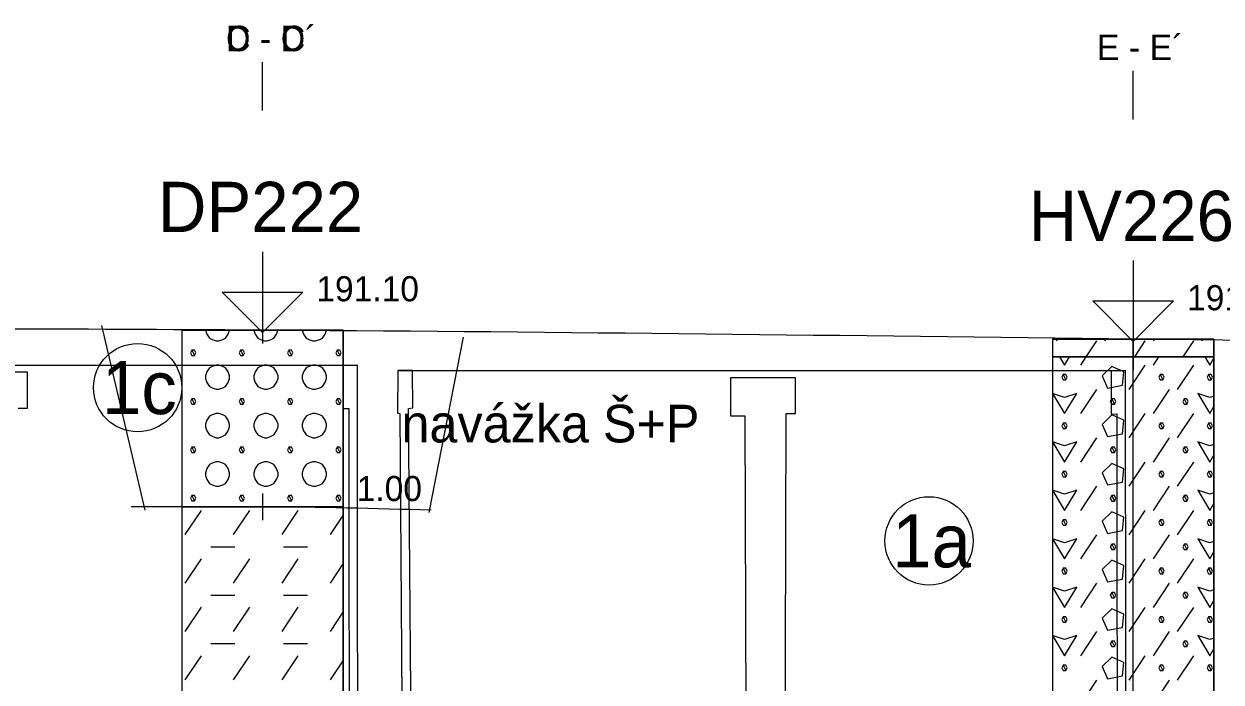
# Model space of a CAD drawing. Extents: x 3042 to 4120, y 576 to 2694.
# Drawn here: x 3358.87 to 3392.8, y 2006.47 to 2025.11 of the extents above; entities that cross this region are included whole.
import ezdxf

# ---------------------------------------------------------------- set-up
doc = ezdxf.new("R2010")
doc.units = 0
for name, color, linetype in [('15', 7, 'Continuous'), ('16', 7, 'Continuous'), ('17', 7, 'Continuous'), ('18', 7, 'Continuous'), ('22', 7, 'Continuous'), ('51', 7, 'Continuous'), ('52', 7, 'Continuous'), ('53', 7, 'Continuous'), ('56', 7, 'Continuous'), ('nádrže', 7, 'Continuous'), ('rozhraní', 7, 'Continuous')]:
    doc.layers.add(name, color=color, linetype=linetype)

msp = doc.modelspace()

# ---------------------------------------------------------------- linework, layer by layer
at = {"layer": '15'}
for points in [[(3365.632, 2018.656), (3365.632, 2016.37), (3364.489, 2017.513), (3366.775, 2017.513), (3365.632, 2016.37)], [(3390.312, 2018.406), (3390.312, 2016.12), (3389.169, 2017.263), (3391.455, 2017.263), (3390.312, 2016.12)]]:
    msp.add_lwpolyline(points, dxfattribs=at)
at = {"layer": '18'}
msp.add_line((3390.312, 1968.683), (3390.312, 2016.183), dxfattribs=at)
at = {"layer": '22'}
for points in [[(3365.632, 2022.656), (3365.632, 2022.656), (3365.632, 2024.025)], [(3365.634, 2022.658), (3365.634, 2022.658), (3365.634, 2024.027)], [(3390.312, 2022.406), (3390.312, 2022.406), (3390.312, 2023.775)]]:
    msp.add_lwpolyline(points, dxfattribs=at)
at = {"layer": '51'}
for p, q in [((3388.137, 2016.133), (3388.171, 2016.183)), ((3388.98, 2015.683), (3389.28, 2016.133)), ((3389.508, 2016.133), (3389.542, 2016.183)), ((3390.352, 2015.683), (3390.651, 2016.133)), ((3390.88, 2016.133), (3390.914, 2016.183)), ((3391.723, 2015.683), (3392.023, 2016.133)), ((3392.252, 2016.133), (3392.285, 2016.183)), ((3388.823, 2015.447), (3388.98, 2015.683)), ((3390.88, 2015.447), (3391.038, 2015.683)), ((3390.194, 2014.761), (3390.651, 2015.447)), ((3391.566, 2014.761), (3392.023, 2015.447)), ((3388.823, 2014.075), (3389.28, 2014.761)), ((3390.88, 2014.075), (3391.337, 2014.761)), ((3390.194, 2013.389), (3390.651, 2014.075)), ((3391.566, 2013.389), (3392.023, 2014.075)), ((3388.823, 2012.704), (3389.28, 2013.389)), ((3390.88, 2012.704), (3391.337, 2013.389)), ((3390.194, 2012.018), (3390.651, 2012.704)), ((3391.566, 2012.018), (3392.023, 2012.704)), ((3388.823, 2011.332), (3389.28, 2012.018)), ((3390.88, 2011.332), (3391.337, 2012.018)), ((3390.194, 2010.646), (3390.651, 2011.332)), ((3391.566, 2010.646), (3392.023, 2011.332)), ((3388.823, 2009.96), (3389.28, 2010.646)), ((3390.88, 2009.96), (3391.337, 2010.646)), ((3390.194, 2009.275), (3390.651, 2009.96)), ((3391.566, 2009.275), (3392.023, 2009.96)), ((3388.823, 2008.589), (3389.28, 2009.275)), ((3390.88, 2008.589), (3391.337, 2009.275)), ((3390.194, 2007.903), (3390.651, 2008.589)), ((3391.566, 2007.903), (3392.023, 2008.589)), ((3388.823, 2007.217), (3389.28, 2007.903)), ((3390.88, 2007.217), (3391.337, 2007.903)), ((3390.194, 2006.531), (3390.651, 2007.217)), ((3391.566, 2006.531), (3392.023, 2007.217)), ((3388.823, 2005.846), (3389.28, 2006.531)), ((3390.88, 2005.846), (3391.337, 2006.531))]:
    msp.add_line(p, q, dxfattribs=at)
for points in [[(3363.349, 2011.436), (3367.921, 2011.436), (3367.921, 2016.436), (3363.349, 2016.436)], [(3388.026, 2015.683), (3392.598, 2015.683), (3392.598, 2016.183), (3388.026, 2016.183)], [(3388.026, 2003.183), (3392.598, 2003.183), (3392.598, 2015.683), (3388.026, 2015.683)], [(3363.349, 1994.436), (3367.921, 1994.436), (3367.921, 2011.436), (3363.349, 2011.436)]]:
    msp.add_lwpolyline(points, close=True, dxfattribs=at)
for points in [[(3364.017, 2016.436), (3364.054, 2016.326), (3364.13, 2016.212), (3364.206, 2016.174), (3364.321, 2016.136), (3364.397, 2016.136), (3364.511, 2016.174), (3364.587, 2016.212), (3364.664, 2016.326), (3364.7, 2016.436)], [(3365.389, 2016.436), (3365.426, 2016.326), (3365.502, 2016.212), (3365.578, 2016.174), (3365.692, 2016.136), (3365.768, 2016.136), (3365.883, 2016.174), (3365.959, 2016.212), (3366.035, 2016.326), (3366.072, 2016.436)], [(3366.76, 2016.436), (3366.797, 2016.326), (3366.873, 2016.212), (3366.95, 2016.174), (3367.064, 2016.136), (3367.14, 2016.136), (3367.254, 2016.174), (3367.331, 2016.212), (3367.407, 2016.326), (3367.444, 2016.436)], [(3363.635, 2015.869), (3363.597, 2015.793), (3363.635, 2015.717), (3363.711, 2015.717), (3363.749, 2015.793), (3363.711, 2015.869), (3363.635, 2015.869), (3363.711, 2015.717)], [(3365.006, 2015.869), (3364.968, 2015.793), (3365.006, 2015.717), (3365.083, 2015.717), (3365.121, 2015.793), (3365.083, 2015.869), (3365.006, 2015.869), (3365.083, 2015.717)], [(3366.378, 2015.869), (3366.34, 2015.793), (3366.378, 2015.717), (3366.454, 2015.717), (3366.492, 2015.793), (3366.454, 2015.869), (3366.378, 2015.869), (3366.454, 2015.717)], [(3367.75, 2015.869), (3367.712, 2015.793), (3367.75, 2015.717), (3367.826, 2015.717), (3367.864, 2015.793), (3367.826, 2015.869), (3367.75, 2015.869), (3367.826, 2015.717)], [(3388.224, 2015.683), (3388.365, 2015.447), (3388.507, 2015.683)], [(3392.338, 2015.683), (3392.48, 2015.447), (3392.598, 2015.643)], [(3364.321, 2015.45), (3364.206, 2015.412), (3364.13, 2015.374), (3364.054, 2015.259), (3364.016, 2015.145), (3364.016, 2015.069), (3364.054, 2014.955), (3364.13, 2014.84), (3364.206, 2014.802), (3364.321, 2014.764), (3364.397, 2014.764), (3364.511, 2014.802), (3364.587, 2014.84), (3364.664, 2014.955), (3364.702, 2015.069), (3364.702, 2015.145), (3364.664, 2015.259), (3364.587, 2015.374), (3364.511, 2015.412), (3364.397, 2015.45), (3364.321, 2015.45)], [(3365.692, 2015.45), (3365.578, 2015.412), (3365.502, 2015.374), (3365.426, 2015.259), (3365.387, 2015.145), (3365.387, 2015.069), (3365.426, 2014.955), (3365.502, 2014.84), (3365.578, 2014.802), (3365.692, 2014.764), (3365.768, 2014.764), (3365.883, 2014.802), (3365.959, 2014.84), (3366.035, 2014.955), (3366.073, 2015.069), (3366.073, 2015.145), (3366.035, 2015.259), (3365.959, 2015.374), (3365.883, 2015.412), (3365.768, 2015.45), (3365.692, 2015.45)], [(3367.064, 2015.45), (3366.95, 2015.412), (3366.873, 2015.374), (3366.797, 2015.259), (3366.759, 2015.145), (3366.759, 2015.069), (3366.797, 2014.955), (3366.873, 2014.84), (3366.95, 2014.802), (3367.064, 2014.764), (3367.14, 2014.764), (3367.254, 2014.802), (3367.331, 2014.84), (3367.407, 2014.955), (3367.445, 2015.069), (3367.445, 2015.145), (3367.407, 2015.259), (3367.331, 2015.374), (3367.254, 2015.412), (3367.14, 2015.45), (3367.064, 2015.45)], [(3389.432, 2015.142), (3389.585, 2014.799), (3390.004, 2014.875), (3390.042, 2015.256), (3389.699, 2015.409), (3389.432, 2015.142)], [(3388.327, 2015.18), (3388.289, 2015.104), (3388.327, 2015.028), (3388.404, 2015.028), (3388.442, 2015.104), (3388.404, 2015.18), (3388.327, 2015.18), (3388.404, 2015.028)], [(3391.071, 2015.18), (3391.032, 2015.104), (3391.071, 2015.028), (3391.147, 2015.028), (3391.185, 2015.104), (3391.147, 2015.18), (3391.071, 2015.18), (3391.147, 2015.028)], [(3392.442, 2015.18), (3392.404, 2015.104), (3392.442, 2015.028), (3392.518, 2015.028), (3392.556, 2015.104), (3392.518, 2015.18), (3392.442, 2015.18), (3392.518, 2015.028)], [(3388.023, 2014.647), (3388.365, 2014.075), (3388.708, 2014.647), (3388.365, 2014.532), (3388.023, 2014.647)], [(3392.137, 2014.647), (3392.48, 2014.075), (3392.598, 2014.271)], [(3392.598, 2014.571), (3392.48, 2014.532), (3392.137, 2014.647)], [(3363.635, 2014.497), (3363.597, 2014.421), (3363.635, 2014.345), (3363.711, 2014.345), (3363.749, 2014.421), (3363.711, 2014.497), (3363.635, 2014.497), (3363.711, 2014.345)], [(3365.006, 2014.497), (3364.968, 2014.421), (3365.006, 2014.345), (3365.083, 2014.345), (3365.121, 2014.421), (3365.083, 2014.497), (3365.006, 2014.497), (3365.083, 2014.345)], [(3366.378, 2014.497), (3366.34, 2014.421), (3366.378, 2014.345), (3366.454, 2014.345), (3366.492, 2014.421), (3366.454, 2014.497), (3366.378, 2014.497), (3366.454, 2014.345)], [(3367.75, 2014.497), (3367.712, 2014.421), (3367.75, 2014.345), (3367.826, 2014.345), (3367.864, 2014.421), (3367.826, 2014.497), (3367.75, 2014.497), (3367.826, 2014.345)], [(3389.699, 2014.494), (3389.661, 2014.418), (3389.699, 2014.342), (3389.775, 2014.342), (3389.813, 2014.418), (3389.775, 2014.494), (3389.699, 2014.494), (3389.775, 2014.342)], [(3391.756, 2014.494), (3391.718, 2014.418), (3391.756, 2014.342), (3391.833, 2014.342), (3391.871, 2014.418), (3391.833, 2014.494), (3391.756, 2014.494), (3391.833, 2014.342)], [(3364.321, 2014.078), (3364.206, 2014.04), (3364.13, 2014.002), (3364.054, 2013.888), (3364.016, 2013.773), (3364.016, 2013.697), (3364.054, 2013.583), (3364.13, 2013.469), (3364.206, 2013.431), (3364.321, 2013.392), (3364.397, 2013.392), (3364.511, 2013.431), (3364.587, 2013.469), (3364.664, 2013.583), (3364.702, 2013.697), (3364.702, 2013.773), (3364.664, 2013.888), (3364.587, 2014.002), (3364.511, 2014.04), (3364.397, 2014.078), (3364.321, 2014.078)], [(3365.692, 2014.078), (3365.578, 2014.04), (3365.502, 2014.002), (3365.426, 2013.888), (3365.387, 2013.773), (3365.387, 2013.697), (3365.426, 2013.583), (3365.502, 2013.469), (3365.578, 2013.431), (3365.692, 2013.392), (3365.768, 2013.392), (3365.883, 2013.431), (3365.959, 2013.469), (3366.035, 2013.583), (3366.073, 2013.697), (3366.073, 2013.773), (3366.035, 2013.888), (3365.959, 2014.002), (3365.883, 2014.04), (3365.768, 2014.078), (3365.692, 2014.078)], [(3367.064, 2014.078), (3366.95, 2014.04), (3366.873, 2014.002), (3366.797, 2013.888), (3366.759, 2013.773), (3366.759, 2013.697), (3366.797, 2013.583), (3366.873, 2013.469), (3366.95, 2013.431), (3367.064, 2013.392), (3367.14, 2013.392), (3367.254, 2013.431), (3367.331, 2013.469), (3367.407, 2013.583), (3367.445, 2013.697), (3367.445, 2013.773), (3367.407, 2013.888), (3367.331, 2014.002), (3367.254, 2014.04), (3367.14, 2014.078), (3367.064, 2014.078)], [(3389.432, 2013.77), (3389.585, 2013.427), (3390.004, 2013.504), (3390.042, 2013.885), (3389.699, 2014.037), (3389.432, 2013.77)], [(3388.327, 2013.808), (3388.289, 2013.732), (3388.327, 2013.656), (3388.404, 2013.656), (3388.442, 2013.732), (3388.404, 2013.808), (3388.327, 2013.808), (3388.404, 2013.656)], [(3391.071, 2013.808), (3391.032, 2013.732), (3391.071, 2013.656), (3391.147, 2013.656), (3391.185, 2013.732), (3391.147, 2013.808), (3391.071, 2013.808), (3391.147, 2013.656)], [(3392.442, 2013.808), (3392.404, 2013.732), (3392.442, 2013.656), (3392.518, 2013.656), (3392.556, 2013.732), (3392.518, 2013.808), (3392.442, 2013.808), (3392.518, 2013.656)], [(3388.023, 2013.275), (3388.365, 2012.704), (3388.708, 2013.275), (3388.365, 2013.161), (3388.023, 2013.275)], [(3392.137, 2013.275), (3392.48, 2012.704), (3392.598, 2012.899)], [(3392.598, 2013.2), (3392.48, 2013.161), (3392.137, 2013.275)], [(3363.635, 2013.126), (3363.597, 2013.05), (3363.635, 2012.973), (3363.711, 2012.973), (3363.749, 2013.05), (3363.711, 2013.126), (3363.635, 2013.126), (3363.711, 2012.973)], [(3365.006, 2013.126), (3364.968, 2013.05), (3365.006, 2012.973), (3365.083, 2012.973), (3365.121, 2013.05), (3365.083, 2013.126), (3365.006, 2013.126), (3365.083, 2012.973)], [(3366.378, 2013.126), (3366.34, 2013.05), (3366.378, 2012.973), (3366.454, 2012.973), (3366.492, 2013.05), (3366.454, 2013.126), (3366.378, 2013.126), (3366.454, 2012.973)], [(3367.75, 2013.126), (3367.712, 2013.05), (3367.75, 2012.973), (3367.826, 2012.973), (3367.864, 2013.05), (3367.826, 2013.126), (3367.75, 2013.126), (3367.826, 2012.973)], [(3389.699, 2013.123), (3389.661, 2013.046), (3389.699, 2012.97), (3389.775, 2012.97), (3389.813, 2013.046), (3389.775, 2013.123), (3389.699, 2013.123), (3389.775, 2012.97)], [(3391.756, 2013.123), (3391.718, 2013.046), (3391.756, 2012.97), (3391.833, 2012.97), (3391.871, 2013.046), (3391.833, 2013.123), (3391.756, 2013.123), (3391.833, 2012.97)], [(3364.321, 2012.707), (3364.206, 2012.669), (3364.13, 2012.63), (3364.054, 2012.516), (3364.016, 2012.402), (3364.016, 2012.326), (3364.054, 2012.211), (3364.13, 2012.097), (3364.206, 2012.059), (3364.321, 2012.021), (3364.397, 2012.021), (3364.511, 2012.059), (3364.587, 2012.097), (3364.664, 2012.211), (3364.702, 2012.326), (3364.702, 2012.402), (3364.664, 2012.516), (3364.587, 2012.63), (3364.511, 2012.669), (3364.397, 2012.707), (3364.321, 2012.707)], [(3365.692, 2012.707), (3365.578, 2012.669), (3365.502, 2012.63), (3365.426, 2012.516), (3365.387, 2012.402), (3365.387, 2012.326), (3365.426, 2012.211), (3365.502, 2012.097), (3365.578, 2012.059), (3365.692, 2012.021), (3365.768, 2012.021), (3365.883, 2012.059), (3365.959, 2012.097), (3366.035, 2012.211), (3366.073, 2012.326), (3366.073, 2012.402), (3366.035, 2012.516), (3365.959, 2012.63), (3365.883, 2012.669), (3365.768, 2012.707), (3365.692, 2012.707)], [(3367.064, 2012.707), (3366.95, 2012.669), (3366.873, 2012.63), (3366.797, 2012.516), (3366.759, 2012.402), (3366.759, 2012.326), (3366.797, 2012.211), (3366.873, 2012.097), (3366.95, 2012.059), (3367.064, 2012.021), (3367.14, 2012.021), (3367.254, 2012.059), (3367.331, 2012.097), (3367.407, 2012.211), (3367.445, 2012.326), (3367.445, 2012.402), (3367.407, 2012.516), (3367.331, 2012.63), (3367.254, 2012.669), (3367.14, 2012.707), (3367.064, 2012.707)], [(3389.432, 2012.399), (3389.585, 2012.056), (3390.004, 2012.132), (3390.042, 2012.513), (3389.699, 2012.665), (3389.432, 2012.399)], [(3388.327, 2012.437), (3388.289, 2012.361), (3388.327, 2012.284), (3388.404, 2012.284), (3388.442, 2012.361), (3388.404, 2012.437), (3388.327, 2012.437), (3388.404, 2012.284)], [(3391.071, 2012.437), (3391.032, 2012.361), (3391.071, 2012.284), (3391.147, 2012.284), (3391.185, 2012.361), (3391.147, 2012.437), (3391.071, 2012.437), (3391.147, 2012.284)], [(3392.442, 2012.437), (3392.404, 2012.361), (3392.442, 2012.284), (3392.518, 2012.284), (3392.556, 2012.361), (3392.518, 2012.437), (3392.442, 2012.437), (3392.518, 2012.284)], [(3388.023, 2011.903), (3388.365, 2011.332), (3388.708, 2011.903), (3388.365, 2011.789), (3388.023, 2011.903)], [(3392.137, 2011.903), (3392.48, 2011.332), (3392.598, 2011.528)], [(3392.598, 2011.828), (3392.48, 2011.789), (3392.137, 2011.903)], [(3363.635, 2011.754), (3363.597, 2011.678), (3363.635, 2011.602), (3363.711, 2011.602), (3363.749, 2011.678), (3363.711, 2011.754), (3363.635, 2011.754), (3363.711, 2011.602)], [(3365.006, 2011.754), (3364.968, 2011.678), (3365.006, 2011.602), (3365.083, 2011.602), (3365.121, 2011.678), (3365.083, 2011.754), (3365.006, 2011.754), (3365.083, 2011.602)], [(3366.378, 2011.754), (3366.34, 2011.678), (3366.378, 2011.602), (3366.454, 2011.602), (3366.492, 2011.678), (3366.454, 2011.754), (3366.378, 2011.754), (3366.454, 2011.602)], [(3367.75, 2011.754), (3367.712, 2011.678), (3367.75, 2011.602), (3367.826, 2011.602), (3367.864, 2011.678), (3367.826, 2011.754), (3367.75, 2011.754), (3367.826, 2011.602)], [(3389.699, 2011.751), (3389.661, 2011.675), (3389.699, 2011.599), (3389.775, 2011.599), (3389.813, 2011.675), (3389.775, 2011.751), (3389.699, 2011.751), (3389.775, 2011.599)], [(3391.756, 2011.751), (3391.718, 2011.675), (3391.756, 2011.599), (3391.833, 2011.599), (3391.871, 2011.675), (3391.833, 2011.751), (3391.756, 2011.751), (3391.833, 2011.599)], [(3363.444, 2010.649), (3363.902, 2011.335)], [(3364.816, 2010.649), (3365.273, 2011.335)], [(3366.188, 2010.649), (3366.645, 2011.335)], [(3367.559, 2010.649), (3367.921, 2011.192)], [(3389.432, 2011.027), (3389.585, 2010.684), (3390.004, 2010.76), (3390.042, 2011.141), (3389.699, 2011.294), (3389.432, 2011.027)], [(3388.327, 2011.065), (3388.289, 2010.989), (3388.327, 2010.913), (3388.404, 2010.913), (3388.442, 2010.989), (3388.404, 2011.065), (3388.327, 2011.065), (3388.404, 2010.913)], [(3391.071, 2011.065), (3391.032, 2010.989), (3391.071, 2010.913), (3391.147, 2010.913), (3391.185, 2010.989), (3391.147, 2011.065), (3391.071, 2011.065), (3391.147, 2010.913)], [(3392.442, 2011.065), (3392.404, 2010.989), (3392.442, 2010.913), (3392.518, 2010.913), (3392.556, 2010.989), (3392.518, 2011.065), (3392.442, 2011.065), (3392.518, 2010.913)], [(3388.023, 2010.532), (3388.365, 2009.96), (3388.708, 2010.532), (3388.365, 2010.418), (3388.023, 2010.532)], [(3392.137, 2010.532), (3392.48, 2009.96), (3392.598, 2010.156)], [(3392.598, 2010.457), (3392.48, 2010.418), (3392.137, 2010.532)], [(3364.168, 2010.306), (3364.854, 2010.306)], [(3366.226, 2010.306), (3366.911, 2010.306)], [(3389.699, 2010.379), (3389.661, 2010.303), (3389.699, 2010.227), (3389.775, 2010.227), (3389.813, 2010.303), (3389.775, 2010.379), (3389.699, 2010.379), (3389.775, 2010.227)], [(3391.756, 2010.379), (3391.718, 2010.303), (3391.756, 2010.227), (3391.833, 2010.227), (3391.871, 2010.303), (3391.833, 2010.379), (3391.756, 2010.379), (3391.833, 2010.227)], [(3363.444, 2009.278), (3363.902, 2009.963)], [(3364.816, 2009.278), (3365.273, 2009.963)], [(3366.188, 2009.278), (3366.645, 2009.963)], [(3367.559, 2009.278), (3367.921, 2009.82)], [(3389.432, 2009.656), (3389.585, 2009.313), (3390.004, 2009.389), (3390.042, 2009.77), (3389.699, 2009.922), (3389.432, 2009.656)], [(3388.327, 2009.694), (3388.289, 2009.617), (3388.327, 2009.541), (3388.404, 2009.541), (3388.442, 2009.617), (3388.404, 2009.694), (3388.327, 2009.694), (3388.404, 2009.541)], [(3391.071, 2009.694), (3391.032, 2009.617), (3391.071, 2009.541), (3391.147, 2009.541), (3391.185, 2009.617), (3391.147, 2009.694), (3391.071, 2009.694), (3391.147, 2009.541)], [(3392.442, 2009.694), (3392.404, 2009.617), (3392.442, 2009.541), (3392.518, 2009.541), (3392.556, 2009.617), (3392.518, 2009.694), (3392.442, 2009.694), (3392.518, 2009.541)], [(3388.023, 2009.16), (3388.365, 2008.589), (3388.708, 2009.16), (3388.365, 2009.046), (3388.023, 2009.16)], [(3392.137, 2009.16), (3392.48, 2008.589), (3392.598, 2008.785)], [(3392.598, 2009.085), (3392.48, 2009.046), (3392.137, 2009.16)], [(3364.168, 2008.935), (3364.854, 2008.935)], [(3366.226, 2008.935), (3366.911, 2008.935)], [(3389.699, 2009.008), (3389.661, 2008.932), (3389.699, 2008.855), (3389.775, 2008.855), (3389.813, 2008.932), (3389.775, 2009.008), (3389.699, 2009.008), (3389.775, 2008.855)], [(3391.756, 2009.008), (3391.718, 2008.932), (3391.756, 2008.855), (3391.833, 2008.855), (3391.871, 2008.932), (3391.833, 2009.008), (3391.756, 2009.008), (3391.833, 2008.855)], [(3363.444, 2007.906), (3363.902, 2008.592)], [(3364.816, 2007.906), (3365.273, 2008.592)], [(3366.188, 2007.906), (3366.645, 2008.592)], [(3367.559, 2007.906), (3367.921, 2008.448)], [(3389.432, 2008.284), (3389.585, 2007.941), (3390.004, 2008.017), (3390.042, 2008.398), (3389.699, 2008.551), (3389.432, 2008.284)], [(3388.327, 2008.322), (3388.289, 2008.246), (3388.327, 2008.17), (3388.404, 2008.17), (3388.442, 2008.246), (3388.404, 2008.322), (3388.327, 2008.322), (3388.404, 2008.17)], [(3391.071, 2008.322), (3391.032, 2008.246), (3391.071, 2008.17), (3391.147, 2008.17), (3391.185, 2008.246), (3391.147, 2008.322), (3391.071, 2008.322), (3391.147, 2008.17)], [(3392.442, 2008.322), (3392.404, 2008.246), (3392.442, 2008.17), (3392.518, 2008.17), (3392.556, 2008.246), (3392.518, 2008.322), (3392.442, 2008.322), (3392.518, 2008.17)], [(3388.023, 2007.789), (3388.365, 2007.217), (3388.708, 2007.789), (3388.365, 2007.674), (3388.023, 2007.789)], [(3392.137, 2007.789), (3392.48, 2007.217), (3392.598, 2007.413)], [(3392.598, 2007.713), (3392.48, 2007.674), (3392.137, 2007.789)], [(3364.168, 2007.563), (3364.854, 2007.563)], [(3366.226, 2007.563), (3366.911, 2007.563)], [(3389.699, 2007.636), (3389.661, 2007.56), (3389.699, 2007.484), (3389.775, 2007.484), (3389.813, 2007.56), (3389.775, 2007.636), (3389.699, 2007.636), (3389.775, 2007.484)], [(3391.756, 2007.636), (3391.718, 2007.56), (3391.756, 2007.484), (3391.833, 2007.484), (3391.871, 2007.56), (3391.833, 2007.636), (3391.756, 2007.636), (3391.833, 2007.484)], [(3363.444, 2006.534), (3363.902, 2007.22)], [(3364.816, 2006.534), (3365.273, 2007.22)], [(3366.188, 2006.534), (3366.645, 2007.22)], [(3367.559, 2006.534), (3367.921, 2007.077)], [(3389.432, 2006.912), (3389.585, 2006.569), (3390.004, 2006.646), (3390.042, 2007.027), (3389.699, 2007.179), (3389.432, 2006.912)], [(3388.327, 2006.95), (3388.289, 2006.874), (3388.327, 2006.798), (3388.404, 2006.798), (3388.442, 2006.874), (3388.404, 2006.95), (3388.327, 2006.95), (3388.404, 2006.798)], [(3391.071, 2006.95), (3391.032, 2006.874), (3391.071, 2006.798), (3391.147, 2006.798), (3391.185, 2006.874), (3391.147, 2006.95), (3391.071, 2006.95), (3391.147, 2006.798)], [(3392.442, 2006.95), (3392.404, 2006.874), (3392.442, 2006.798), (3392.518, 2006.798), (3392.556, 2006.874), (3392.518, 2006.95), (3392.442, 2006.95), (3392.518, 2006.798)]]:
    msp.add_lwpolyline(points, dxfattribs=at)
at = {"layer": '53'}
for p, q in [((3388.026, 2016.183), (3392.598, 2016.183)), ((3388.026, 2016.183), (3388.026, 1971.183)), ((3392.598, 2016.183), (3392.598, 1971.183)), ((3388.026, 2015.683), (3392.598, 2015.683))]:
    msp.add_line(p, q, dxfattribs=at)
for points in [[(3363.349, 2016.436), (3367.921, 2016.436)], [(3363.349, 2016.436), (3363.349, 1971.436)], [(3367.921, 2016.436), (3367.921, 1971.436)], [(3363.349, 2011.436), (3367.921, 2011.436)]]:
    msp.add_lwpolyline(points, dxfattribs=at)
at = {"layer": '56'}
for p, q in [((3390.312, 2016.564), (3390.312, 2015.802)), ((3389.931, 2016.183), (3390.693, 2016.183)), ((3390.312, 2016.064), (3390.312, 2015.302)), ((3389.931, 2015.683), (3390.693, 2015.683))]:
    msp.add_line(p, q, dxfattribs=at)
for points in [[(3365.635, 2016.817), (3365.635, 2016.055)], [(3365.254, 2016.436), (3366.016, 2016.436)], [(3365.635, 2011.817), (3365.635, 2011.055)], [(3365.254, 2011.436), (3366.016, 2011.436)]]:
    msp.add_lwpolyline(points, dxfattribs=at)
at = {"layer": 'nádrže'}
for p, q in [((3347.703, 2015.45), (3368.323, 2015.45)), ((3369.468, 2015.297), (3390.088, 2015.297))]:
    msp.add_line(p, q, dxfattribs=at)
for points in [[(3355.509, 1987.844), (3359.603, 1987.907), (3359.602, 1989.244), (3359.812, 1989.248), (3359.812, 1988.927), (3359.946, 1988.93), (3359.943, 1993.624), (3366.195, 1995.78), (3366.15, 1999.065), (3368.34, 1999.178), (3368.323, 2015.45), (3367.922, 2015.439), (3367.924, 2014.216), (3368.078, 2014.221), (3368.091, 2001.669), (3365.436, 2001.152), (3365.465, 1997.435), (3365.333, 1997.409), (3365.331, 1997.666), (3358.881, 1995.202), (3358.663, 1997.131)], [(3358.707, 2014.229), (3358.978, 2014.229), (3358.974, 2015.243), (3357.13, 2015.243)], [(3369.871, 2001.651), (3369.769, 2014.215), (3369.893, 2014.241), (3369.888, 2015.297), (3369.468, 2015.297), (3369.458, 2014.091), (3369.524, 2014.077)], [(3390.106, 1999.025), (3390.088, 2015.297), (3389.688, 2015.286), (3389.689, 2014.063), (3389.843, 2014.068), (3389.857, 2001.516)], [(3380.428, 1996.978), (3380.473, 2014.076), (3380.743, 2014.076), (3380.739, 2015.09), (3378.895, 2015.09), (3378.899, 2014.015), (3379.304, 2014.015), (3379.363, 1997.185)], [(3369.524, 2014.077), (3369.629, 1999.175)]]:
    msp.add_lwpolyline(points, dxfattribs=at)
at = {"layer": 'rozhraní'}
for p, q in [((3361.074, 2016.565), (3362.299, 2011.341)), ((3370.36, 2011.276), (3371.327, 2016.243))]:
    msp.add_line(p, q, dxfattribs=at)
for centre in [(3362.095, 2014.81), (3384.522, 2010.471)]:
    msp.add_circle(centre, 1.25, dxfattribs=at)
for points in [[(3429.536, 2016.622), (3416.672, 2016.183), (3390.375, 2016.183), (3366.013, 2016.433), (3335.107, 2016.483), (3314.994, 2016.483)], [(3370.413, 2011.34), (3365.635, 2011.436), (3362.364, 2011.436), (3361.912, 2011.436)]]:
    msp.add_spline(points, degree=3, dxfattribs=at)

# ---------------------------------------------------------------- texts
at = {"layer": '16'}
for s, p in [('DP222', (3362.671, 2019.215)), ('HV226', (3387.348, 2018.962))]:
    msp.add_text(s, height=1.4224, dxfattribs=at).set_placement(p)
at = {"layer": '17'}
for s, p in [('191.10', (3367.159, 2017.254)), ('191.05', (3391.836, 2017.001))]:
    msp.add_text(s, height=0.7112, dxfattribs=at).set_placement(p)
at = {"layer": '22'}
for s, p in [('C - C´', (3364.598, 2024.336)), ('D - D´', (3364.596, 2024.334)), ('E - E´', (3389.276, 2024.084))]:
    msp.add_text(s, height=0.72, dxfattribs=at).set_placement(p)
at = {"layer": '52'}
for s, height, p in [('navážka Š+P', 1.0668, (3369.572, 2013.258)), ('1.00', 0.7112, (3368.302, 2011.597))]:
    msp.add_text(s, height=height, dxfattribs=at).set_placement(p)
at = {"layer": 'rozhraní'}
for s, p in [('1c', (3361.085, 2014.06)), ('1a', (3383.479, 2009.721))]:
    msp.add_text(s, height=1.5, dxfattribs=at).set_placement(p)

doc.saveas('drawing.dxf')
